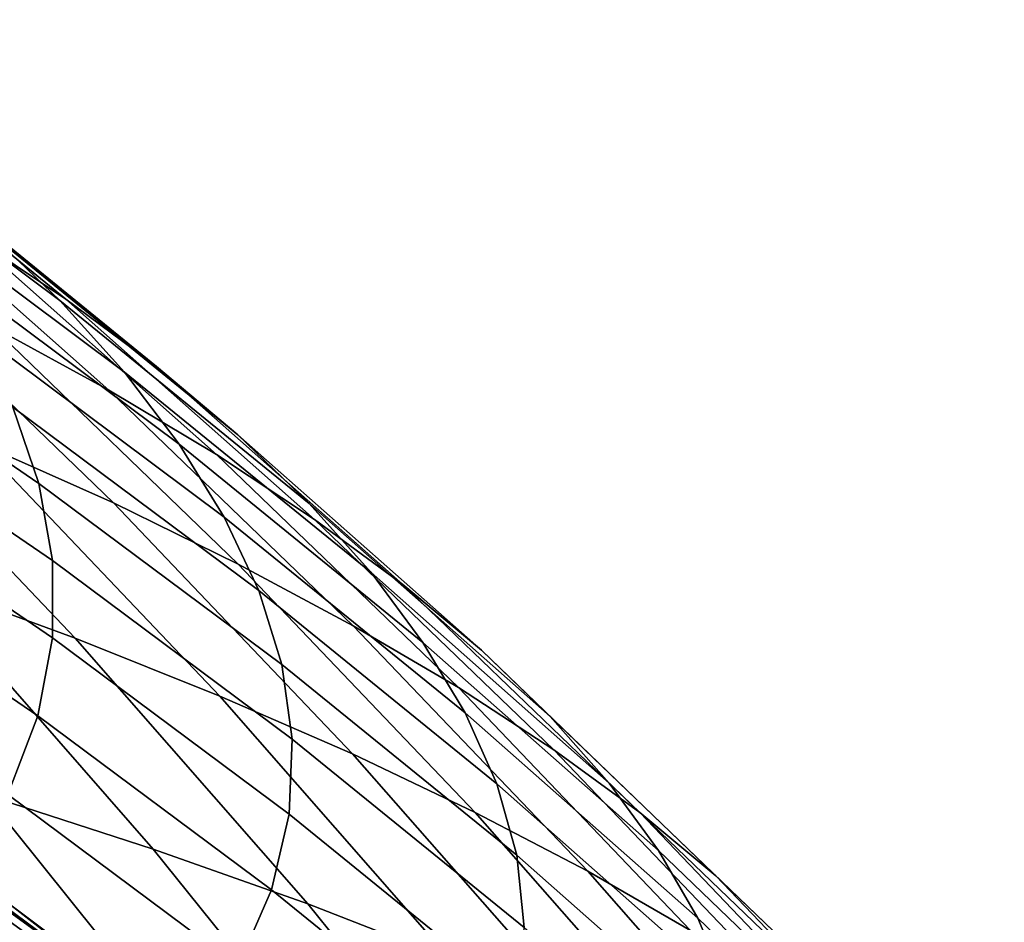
# Model space of a CAD drawing. Header units: metres. Extents: x -166 to 33, y -71 to 34.
# Tile 332 of 332: x 25.27 to 27.64, y 13.3 to 15.47. Entities that reach past the tile are written whole.
import ezdxf

# ---------------------------------------------------------------- set-up
doc = ezdxf.new("R2010")
doc.units = ezdxf.units.M
doc.layers.add('solid_12208131', color=7, linetype='CONTINUOUS')

msp = doc.modelspace()

# ---------------------------------------------------------------- linework, layer by layer
at = {"layer": 'solid_12208131'}
for points in [[(24.759836, 15.306606, 81.999268), (25.379995, 14.801476, 81.943909), (25.137955, 14.96324, 77.818848), (24.511326, 15.473891, 77.878159)], [(24.746006, 15.2609, 94.412476), (25.365908, 14.797735, 94.367226), (25.187187, 14.968612, 90.243942), (24.560385, 15.437123, 90.293106)], [(24.872597, 15.124009, 73.693527), (25.483818, 14.582047, 73.632332), (25.201221, 14.736173, 69.501862), (24.583891, 15.283864, 69.567123)], [(24.985123, 15.138207, 86.12101), (25.598742, 14.638634, 86.069542), (25.379995, 14.801476, 81.943909), (24.759836, 15.306606, 81.999268)], [(24.908236, 15.083268, 98.531441), (25.521151, 14.625496, 98.48999), (25.365908, 14.797735, 94.367226), (24.746006, 15.2609, 94.412476)], [(25.137955, 14.96324, 77.818848), (25.743, 14.427038, 77.761574), (25.483818, 14.582047, 73.632332), (24.872597, 15.124009, 73.693527)], [(25.187187, 14.968612, 90.243942), (25.794199, 14.474635, 90.196327), (25.598742, 14.638634, 86.069542), (24.985123, 15.138207, 86.12101)], [(25.047134, 14.904144, 102.651733), (25.652985, 14.451808, 102.614067), (25.521151, 14.625496, 98.48999), (24.908236, 15.083268, 98.531441)], [(25.170128, 14.455459, 61.163105), (24.564503, 15.040421, 61.234322), (24.894823, 14.889458, 65.369385), (25.494759, 14.310499, 65.302475)], [(24.713978, 14.768837, 115.064285), (25.315599, 14.357473, 115.0382), (25.252924, 14.541213, 110.904633), (24.643797, 14.957842, 110.93515)], [(25.379995, 14.801476, 81.943909), (25.978792, 14.27107, 81.89045), (25.743, 14.427038, 77.761574), (25.137955, 14.96324, 77.818848)], [(25.365908, 14.797735, 94.367226), (25.966236, 14.309398, 94.32341), (25.794199, 14.474635, 90.196327), (25.187187, 14.968612, 90.243942)], [(25.201221, 14.736173, 69.501862), (25.795351, 14.163175, 69.439049), (25.494759, 14.310499, 65.302475), (24.894823, 14.889458, 65.369385)], [(25.162615, 14.723454, 106.775848), (25.761328, 14.276602, 106.742104), (25.652985, 14.451808, 102.614067), (25.047134, 14.904144, 102.651733)], [(25.521151, 14.625496, 98.48999), (26.114714, 14.142842, 98.449852), (25.966236, 14.309398, 94.32341), (25.365908, 14.797735, 94.367226)], [(25.598742, 14.638634, 86.069542), (26.191225, 14.114064, 86.019844), (25.978792, 14.27107, 81.89045), (25.379995, 14.801476, 81.943909)], [(24.754141, 14.578346, 119.198112), (25.348177, 14.172288, 119.176674), (25.315599, 14.357473, 115.0382), (24.713978, 14.768837, 115.064285)], [(25.402365, 13.985402, 56.948277), (25.024948, 14.123587, 52.798046), (24.43342, 14.745651, 52.875389), (24.816122, 14.601408, 57.020962)], [(25.252924, 14.541213, 110.904633), (25.844427, 14.099892, 110.874992), (25.761328, 14.276602, 106.742104), (25.162615, 14.723454, 106.775848)], [(25.483818, 14.582047, 73.632332), (26.072069, 14.015041, 73.573433), (25.795351, 14.163175, 69.439049), (25.201221, 14.736173, 69.501862)], [(25.652985, 14.451808, 102.614067), (26.239706, 13.974886, 102.577599), (26.114714, 14.142842, 98.449852), (25.521151, 14.625496, 98.48999)], [(25.794199, 14.474635, 90.196327), (26.380301, 13.955942, 90.15036), (26.191225, 14.114064, 86.019844), (25.598742, 14.638634, 86.069542)], [(25.750963, 13.845538, 61.094799), (25.402365, 13.985402, 56.948277), (24.816122, 14.601408, 57.020962), (25.170128, 14.455459, 61.163105)], [(24.761827, 14.386423, 123.336739), (25.34819, 13.985711, 123.320175), (25.348177, 14.172288, 119.176674), (24.754141, 14.578346, 119.198112)], [(25.743, 14.427038, 77.761574), (26.325304, 13.86606, 77.706451), (26.072069, 14.015041, 73.573433), (25.483818, 14.582047, 73.632332)], [(25.315599, 14.357473, 115.0382), (25.899817, 13.921728, 115.012863), (25.844427, 14.099892, 110.874992), (25.252924, 14.541213, 110.904633)], [(25.750963, 13.845538, 61.094799), (25.170128, 14.455459, 61.163105), (25.494759, 14.310499, 65.302475), (26.070145, 13.706836, 65.238304)], [(25.966236, 14.309398, 94.32341), (26.545885, 13.796626, 94.281097), (26.380301, 13.955942, 90.15036), (25.794199, 14.474635, 90.196327)], [(25.761328, 14.276602, 106.742104), (26.341137, 13.805462, 106.709427), (26.239706, 13.974886, 102.577599), (25.652985, 14.451808, 102.614067)], [(25.978792, 14.27107, 81.89045), (26.555084, 13.716157, 81.839005), (26.325304, 13.86606, 77.706451), (25.743, 14.427038, 77.761574)], [(24.734575, 14.193123, 127.48027), (25.313173, 13.797794, 127.468819), (25.34819, 13.985711, 123.320175), (24.761827, 14.386423, 123.336739)], [(25.348177, 14.172288, 119.176674), (25.925026, 13.742164, 119.155853), (25.899817, 13.921728, 115.012863), (25.315599, 14.357473, 115.0382)], [(25.795351, 14.163175, 69.439049), (26.365168, 13.565726, 69.378807), (26.070145, 13.706836, 65.238304), (25.494759, 14.310499, 65.302475)], [(26.114714, 14.142842, 98.449852), (26.68783, 13.636039, 98.411095), (26.545885, 13.796626, 94.281097), (25.966236, 14.309398, 94.32341)], [(25.844427, 14.099892, 110.874992), (26.417253, 13.634583, 110.846291), (26.341137, 13.805462, 106.709427), (25.761328, 14.276602, 106.742104)], [(26.191225, 14.114064, 86.019844), (26.76144, 13.565255, 85.972015), (26.555084, 13.716157, 81.839005), (25.978792, 14.27107, 81.89045)], [(25.590353, 13.477231, 52.724121), (25.186907, 13.607626, 48.565048), (24.616575, 14.260224, 48.643719), (25.024948, 14.123587, 52.798046)], [(25.313173, 13.797794, 127.468819), (24.734575, 14.193123, 127.48027), (24.669924, 13.9985, 131.628815), (25.240664, 13.608592, 131.622726)], [(25.34819, 13.985711, 123.320175), (25.917589, 13.561249, 123.304092), (25.925026, 13.742164, 119.155853), (25.348177, 14.172288, 119.176674)], [(26.072069, 14.015041, 73.573433), (26.63625, 13.423841, 73.516953), (26.365168, 13.565726, 69.378807), (25.795351, 14.163175, 69.439049)], [(25.962717, 13.345342, 56.878803), (25.590353, 13.477231, 52.724121), (25.024948, 14.123587, 52.798046), (25.402365, 13.985402, 56.948277)], [(26.239706, 13.974886, 102.577599), (26.806217, 13.474102, 102.542381), (26.68783, 13.636039, 98.411095), (26.114714, 14.142842, 98.449852)], [(25.899817, 13.921728, 115.012863), (26.465588, 13.462299, 114.988335), (26.417253, 13.634583, 110.846291), (25.844427, 14.099892, 110.874992)], [(26.380301, 13.955942, 90.15036), (26.944376, 13.413281, 90.106117), (26.76144, 13.565255, 85.972015), (26.191225, 14.114064, 86.019844)], [(26.325304, 13.86606, 77.706451), (26.883781, 13.281144, 77.653587), (26.63625, 13.423841, 73.516953), (26.072069, 14.015041, 73.573433)], [(25.313173, 13.797794, 127.468819), (25.875032, 13.379036, 127.457703), (25.917589, 13.561249, 123.304092), (25.34819, 13.985711, 123.320175)], [(26.306143, 13.211804, 61.029514), (25.962717, 13.345342, 56.878803), (25.402365, 13.985402, 56.948277), (25.750963, 13.845538, 61.094799)], [(26.341137, 13.805462, 106.709427), (26.900974, 13.310749, 106.677879), (26.806217, 13.474102, 102.542381), (26.239706, 13.974886, 102.577599)], [(26.545885, 13.796626, 94.281097), (27.10375, 13.26016, 94.240379), (26.944376, 13.413281, 90.106117), (26.380301, 13.955942, 90.15036)], [(25.925026, 13.742164, 119.155853), (26.483664, 13.288661, 119.135696), (26.465588, 13.462299, 114.988335), (25.899817, 13.921728, 115.012863)], [(25.297934, 13.054315, 44.321331), (24.830601, 13.175327, 40.147774), (24.278469, 13.863908, 40.232681), (24.750217, 13.736584, 44.401089)], [(26.555084, 13.716157, 81.839005), (27.107796, 13.137564, 81.789665), (26.883781, 13.281144, 77.653587), (26.325304, 13.86606, 77.706451)], [(26.306143, 13.211804, 61.029514), (25.750963, 13.845538, 61.094799), (26.070145, 13.706836, 65.238304), (26.620121, 13.079599, 65.176971)], [(25.875032, 13.379036, 127.457703), (25.313173, 13.797794, 127.468819), (25.240664, 13.608592, 131.622726), (25.794889, 13.195576, 131.616821)], [(26.417253, 13.634583, 110.846291), (26.970348, 13.145993, 110.818581), (26.900974, 13.310749, 106.677879), (26.341137, 13.805462, 106.709427)], [(26.68783, 13.636039, 98.411095), (27.239408, 13.105818, 98.373795), (27.10375, 13.26016, 94.240379), (26.545885, 13.796626, 94.281097)], [(25.730062, 12.931748, 48.490124), (25.297934, 13.054315, 44.321331), (24.750217, 13.736584, 44.401089), (25.186907, 13.607626, 48.565048)], [(25.917589, 13.561249, 123.304092), (26.469009, 13.113716, 123.288513), (26.483664, 13.288661, 119.135696), (25.925026, 13.742164, 119.155853)], [(26.365168, 13.565726, 69.378807), (26.909821, 12.944945, 69.321228), (26.620121, 13.079599, 65.176971), (26.070145, 13.706836, 65.238304)], [(26.76144, 13.565255, 85.972015), (27.308323, 12.993029, 85.92614), (27.107796, 13.137564, 81.789665), (26.555084, 13.716157, 81.839005)], [(26.465588, 13.462299, 114.988335), (27.011869, 12.979883, 114.964645), (26.970348, 13.145993, 110.818581), (26.417253, 13.634583, 110.846291)], [(26.806217, 13.474102, 102.542381), (27.351437, 12.950177, 102.508484), (27.239408, 13.105818, 98.373795), (26.68783, 13.636039, 98.411095)], [(25.614023, 13.057531, 135.707077), (24.852371, 13.611006, 135.707077), (24.842087, 13.595957, 135.780701), (25.602901, 13.043093, 135.780701)], [(25.614023, 13.057531, 135.707077), (24.862116, 13.614232, 135.633392), (24.852371, 13.611006, 135.707077)], [(25.614023, 13.057531, 135.707077), (25.247593, 13.342394, 135.633362), (24.862116, 13.614232, 135.633392)], [(26.128817, 12.807818, 52.653721), (25.730062, 12.931748, 48.490124), (25.186907, 13.607626, 48.565048), (25.590353, 13.477231, 52.724121)], [(25.794889, 13.195576, 131.616821), (25.240664, 13.608592, 131.622726), (25.247593, 13.342394, 135.633362), (25.624828, 13.059986, 135.633331)], [(25.602901, 13.043093, 135.780701), (24.842087, 13.595957, 135.780701), (24.826643, 13.573358, 135.85144), (25.586197, 13.021409, 135.85144)], [(25.586197, 13.021409, 135.85144), (24.826643, 13.573358, 135.85144), (24.806286, 13.54357, 135.918167), (25.56418, 12.992828, 135.918167)], [(25.875032, 13.379036, 127.457703), (26.419151, 12.937516, 127.44693), (26.469009, 13.113716, 123.288513), (25.917589, 13.561249, 123.304092)], [(26.63625, 13.423841, 73.516953), (27.175512, 12.809553, 73.462959), (26.909821, 12.944945, 69.321228), (26.365168, 13.565726, 69.378807)], [(26.944376, 13.413281, 90.106117), (27.485369, 12.847466, 90.06369), (27.308323, 12.993029, 85.92614), (26.76144, 13.565255, 85.972015)], [(25.56418, 12.992828, 135.918167), (24.806286, 13.54357, 135.918167), (24.781343, 13.507068, 135.979797), (25.537203, 12.957808, 135.979797)], [(25.537203, 12.957808, 135.979797), (24.781343, 13.507068, 135.979797), (24.752211, 13.464437, 136.03537), (25.505695, 12.916905, 136.03537)], [(25.505695, 12.916905, 136.03537), (24.752211, 13.464437, 136.03537), (24.719355, 13.416359, 136.083984), (25.470161, 12.870775, 136.083984)], [(26.496367, 12.68245, 56.812637), (26.128817, 12.807818, 52.653721), (25.590353, 13.477231, 52.724121), (25.962717, 13.345342, 56.878803)], [(26.483664, 13.288661, 119.135696), (27.023056, 12.812467, 119.116226), (27.011869, 12.979883, 114.964645), (26.465588, 13.462299, 114.988335)], [(26.900974, 13.310749, 106.677879), (27.439772, 12.793176, 106.647514), (27.351437, 12.950177, 102.508484), (26.806217, 13.474102, 102.542381)], [(25.470161, 12.870775, 136.083984), (24.719355, 13.416359, 136.083984), (24.683302, 13.3636, 136.124847), (25.431168, 12.820156, 136.124847)], [(25.461576, 12.860938, 136.844452), (24.711512, 13.406218, 136.844452), (24.717043, 13.414306, 136.911667), (25.467556, 12.868698, 136.911667)], [(24.717043, 13.414306, 136.911667), (25.258347, 13.028007, 136.974548), (25.465092, 12.871324, 136.97464)], [(25.467556, 12.868698, 136.911667), (24.717043, 13.414306, 136.911667), (25.465092, 12.871324, 136.97464)], [(26.883781, 13.281144, 77.653587), (27.417595, 12.673387, 77.60305), (27.175512, 12.809553, 73.462959), (26.63625, 13.423841, 73.516953)], [(27.10375, 13.26016, 94.240379), (27.638786, 12.700803, 94.201324), (27.485369, 12.847466, 90.06369), (26.944376, 13.413281, 90.106117)], [(25.433308, 12.824258, 136.717056), (24.685373, 13.367988, 136.717056), (24.700891, 13.390682, 136.779175), (25.450089, 12.846033, 136.779175)], [(25.450089, 12.846033, 136.779175), (24.700891, 13.390682, 136.779175), (24.711512, 13.406218, 136.844452), (25.461576, 12.860938, 136.844452)], [(25.411541, 12.796015, 136.659241), (24.665249, 13.338551, 136.659241), (24.685373, 13.367988, 136.717056), (25.433308, 12.824258, 136.717056)], [(26.419151, 12.937516, 127.44693), (25.875032, 13.379036, 127.457703), (25.794889, 13.195576, 131.616821), (26.331617, 12.760111, 131.611099)], [(25.431168, 12.820156, 136.124847), (24.683302, 13.3636, 136.124847), (24.644629, 13.307005, 136.157349), (25.389339, 12.765856, 136.157349)], [(25.614023, 13.057531, 135.707077), (25.624828, 13.059986, 135.633331), (25.247593, 13.342394, 135.633362)], [(26.834864, 12.555467, 60.967339), (26.496367, 12.68245, 56.812637), (25.962717, 13.345342, 56.878803), (26.306143, 13.211804, 61.029514)], [(25.385191, 12.761826, 136.606796), (24.640884, 13.302917, 136.606796), (24.665249, 13.338551, 136.659241), (25.411541, 12.796015, 136.659241)], [(25.389339, 12.765856, 136.157349), (24.644629, 13.307005, 136.157349), (24.603951, 13.247478, 136.180923), (25.345345, 12.708741, 136.180923)], [(25.354746, 12.722321, 136.560669), (24.612734, 13.261742, 136.560669), (24.640884, 13.302917, 136.606796), (25.385191, 12.761826, 136.606796)], [(26.970348, 13.145993, 110.818581), (27.502657, 12.634827, 110.791908), (27.439772, 12.793176, 106.647514), (26.900974, 13.310749, 106.677879)]]:
    msp.add_3dface(points, dxfattribs=at)

doc.saveas('drawing.dxf')
